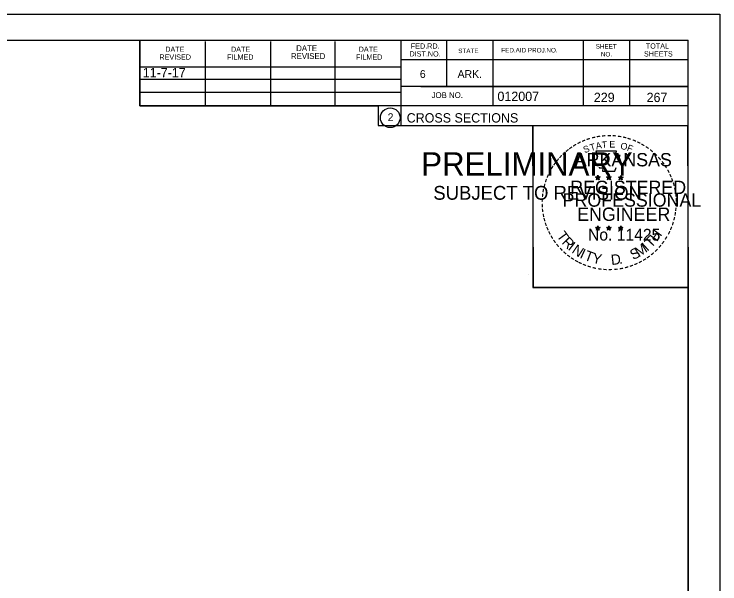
# Model space of a CAD drawing. Extents: x 1374311 to 1383814, y 384102 to 406278.
# Drawn here: x 1382697.1 to 1382803, y 401499.5 to 401585 of the extents above; entities that cross this region are included whole.
import ezdxf

# ---------------------------------------------------------------- set-up
doc = ezdxf.new("R2010")
doc.units = 0
for name, color, linetype in [('R_Border', 7, 'Continuous'), ('R_Border PE', 7, 'Continuous'), ('R_Border Prem', 7, 'Continuous'), ('R_Fin Surface', 7, 'Continuous'), ('R_No Plot', 7, 'Continuous'), ('R_Water', 7, 'Continuous')]:
    doc.layers.add(name, color=color, linetype=linetype)

msp = doc.modelspace()

# ---------------------------------------------------------------- linework, layer by layer
at = {"layer": 'R_Border'}
for p, q in [((1382482.07, 401581.1), (1382798.25, 401581.1)), ((1382715.99, 401571.22), (1382715.99, 401581.1)), ((1382755.15, 401581.1), (1382755.15, 401568.3)), ((1382761.99, 401581.1), (1382761.99, 401574.16)), ((1382768.93, 401581.1), (1382768.93, 401571.22)), ((1382782.51, 401581.1), (1382782.51, 401571.22)), ((1382789.45, 401581.1), (1382789.45, 401571.22)), ((1382798.25, 401375.64), (1382798.25, 401581.1)), ((1382725.85, 401571.22), (1382725.85, 401580.9)), ((1382735.61, 401571.22), (1382735.61, 401580.9)), ((1382745.29, 401571.22), (1382745.29, 401580.9)), ((1382798.25, 401578.16), (1382755.15, 401578.16)), ((1382798.25, 401578.18), (1382798.25, 401578.18)), ((1382715.99, 401577.08), (1382755.15, 401577.08)), ((1382715.99, 401575.22), (1382755.15, 401575.22)), ((1382798.25, 401574.16), (1382755.15, 401574.16)), ((1382758.11, 401574.16), (1382798.25, 401574.16)), ((1382715.99, 401571.22), (1382715.99, 401573.28)), ((1382715.99, 401573.28), (1382755.15, 401573.28)), ((1382798.25, 401571.22), (1382715.99, 401571.22)), ((1382755.15, 401568.3), (1382798.25, 401568.3))]:
    msp.add_line(p, q, dxfattribs=at)
msp.add_circle((1382753.54, 401569.44), 1.47, dxfattribs=at)
at = {"layer": 'R_Border PE'}
for p, q in [((1382784.34, 401560.56), (1382784.69, 401560.45)), ((1382784.34, 401560.56), (1382784.59, 401560.51)), ((1382784.34, 401560.56), (1382784.57, 401560.44)), ((1382784.47, 401560.15), (1382784.69, 401560.45)), ((1382784.47, 401560.15), (1382784.6, 401560.39)), ((1382784.47, 401560.15), (1382784.68, 401560.37)), ((1382784.69, 401560.81), (1382784.64, 401560.56)), ((1382784.9, 401560.15), (1382784.68, 401560.36)), ((1382784.69, 401560.45), (1382784.69, 401560.81)), ((1382784.69, 401560.81), (1382784.73, 401560.56)), ((1382785.03, 401560.56), (1382784.69, 401560.45)), ((1382784.9, 401560.15), (1382784.69, 401560.45)), ((1382785.03, 401560.56), (1382784.75, 401560.51)), ((1382784.9, 401560.15), (1382784.76, 401560.44)), ((1382785.03, 401560.56), (1382784.83, 401560.46)), ((1382786.01, 401560.56), (1382786.36, 401560.45)), ((1382786.01, 401560.56), (1382786.26, 401560.51)), ((1382786.01, 401560.56), (1382786.24, 401560.44)), ((1382786.14, 401560.15), (1382786.36, 401560.45)), ((1382786.14, 401560.15), (1382786.27, 401560.39)), ((1382786.14, 401560.15), (1382786.35, 401560.37)), ((1382786.36, 401560.81), (1382786.31, 401560.56)), ((1382786.57, 401560.15), (1382786.35, 401560.36)), ((1382786.36, 401560.45), (1382786.36, 401560.81)), ((1382786.36, 401560.81), (1382786.4, 401560.56)), ((1382786.7, 401560.56), (1382786.36, 401560.45)), ((1382786.57, 401560.15), (1382786.36, 401560.45)), ((1382786.7, 401560.56), (1382786.42, 401560.51)), ((1382786.57, 401560.15), (1382786.43, 401560.44)), ((1382786.7, 401560.56), (1382786.5, 401560.46)), ((1382787.77, 401560.55), (1382788.12, 401560.44)), ((1382787.77, 401560.55), (1382788.02, 401560.5)), ((1382787.77, 401560.55), (1382788.01, 401560.42)), ((1382787.9, 401560.14), (1382788.12, 401560.44)), ((1382787.9, 401560.14), (1382788.03, 401560.38)), ((1382787.9, 401560.14), (1382788.12, 401560.36)), ((1382788.12, 401560.8), (1382788.08, 401560.55)), ((1382788.12, 401560.44), (1382788.12, 401560.8)), ((1382788.12, 401560.8), (1382788.17, 401560.55)), ((1382788.47, 401560.55), (1382788.12, 401560.44)), ((1382788.33, 401560.14), (1382788.12, 401560.44)), ((1382788.33, 401560.14), (1382788.12, 401560.35)), ((1382788.47, 401560.55), (1382788.18, 401560.5)), ((1382788.33, 401560.14), (1382788.2, 401560.43)), ((1382788.47, 401560.55), (1382788.26, 401560.44)), ((1382784.33, 401552.99), (1382784.68, 401552.87)), ((1382784.33, 401552.99), (1382784.59, 401552.94)), ((1382784.33, 401552.99), (1382784.57, 401552.86)), ((1382784.47, 401552.58), (1382784.68, 401552.87)), ((1382784.47, 401552.58), (1382784.59, 401552.82)), ((1382784.47, 401552.58), (1382784.68, 401552.79)), ((1382784.68, 401553.24), (1382784.64, 401552.99)), ((1382784.68, 401552.87), (1382784.68, 401553.24)), ((1382784.68, 401553.24), (1382784.73, 401552.99)), ((1382785.03, 401552.99), (1382784.68, 401552.87)), ((1382784.89, 401552.58), (1382784.68, 401552.87)), ((1382784.89, 401552.58), (1382784.68, 401552.79)), ((1382785.03, 401552.99), (1382784.74, 401552.94)), ((1382784.89, 401552.58), (1382784.76, 401552.87)), ((1382785.03, 401552.99), (1382784.82, 401552.88)), ((1382786, 401552.99), (1382786.35, 401552.87)), ((1382786, 401552.99), (1382786.25, 401552.94)), ((1382786, 401552.99), (1382786.24, 401552.86)), ((1382786.13, 401552.58), (1382786.35, 401552.87)), ((1382786.13, 401552.58), (1382786.26, 401552.82)), ((1382786.13, 401552.58), (1382786.35, 401552.79)), ((1382786.35, 401553.24), (1382786.31, 401552.99)), ((1382786.35, 401552.87), (1382786.35, 401553.24)), ((1382786.35, 401553.24), (1382786.4, 401552.99)), ((1382786.7, 401552.99), (1382786.35, 401552.87)), ((1382786.56, 401552.58), (1382786.35, 401552.87)), ((1382786.56, 401552.58), (1382786.35, 401552.79)), ((1382786.7, 401552.99), (1382786.41, 401552.94)), ((1382786.56, 401552.58), (1382786.43, 401552.87)), ((1382786.7, 401552.99), (1382786.49, 401552.88)), ((1382787.77, 401552.98), (1382788.12, 401552.86)), ((1382787.77, 401552.98), (1382788.02, 401552.93)), ((1382787.77, 401552.98), (1382788.01, 401552.85)), ((1382787.9, 401552.57), (1382788.12, 401552.86)), ((1382787.9, 401552.57), (1382788.03, 401552.81)), ((1382787.9, 401552.57), (1382788.12, 401552.78)), ((1382788.12, 401553.23), (1382788.08, 401552.98)), ((1382788.12, 401552.86), (1382788.12, 401553.23)), ((1382788.12, 401553.23), (1382788.17, 401552.98)), ((1382788.46, 401552.98), (1382788.12, 401552.86)), ((1382788.33, 401552.57), (1382788.12, 401552.86)), ((1382788.33, 401552.57), (1382788.12, 401552.78)), ((1382788.46, 401552.98), (1382788.18, 401552.93)), ((1382788.33, 401552.57), (1382788.19, 401552.86)), ((1382788.46, 401552.98), (1382788.26, 401552.87))]:
    msp.add_line(p, q, dxfattribs=at)
for points in [[(1382784.38, 401564.44), (1382784.65, 401563.61)], [(1382787.89, 401563.51), (1382788.03, 401563.8), (1382787.35, 401563.77), (1382787.49, 401564.44), (1382784.38, 401564.44)], [(1382784.87, 401562.01), (1382784.87, 401561.93), (1382785.43, 401561.91), (1382785.38, 401561.43), (1382787.25, 401561.43), (1382787.45, 401561.97)], [(1382784.69, 401560.81), (1382784.9, 401560.15), (1382784.34, 401560.56), (1382785.03, 401560.56), (1382784.47, 401560.15), (1382784.69, 401560.81)], [(1382786.36, 401560.81), (1382786.57, 401560.15), (1382786.01, 401560.56), (1382786.7, 401560.56), (1382786.14, 401560.15), (1382786.36, 401560.81)], [(1382788.12, 401560.8), (1382788.33, 401560.14), (1382787.77, 401560.55), (1382788.47, 401560.55), (1382787.9, 401560.14), (1382788.12, 401560.8)], [(1382784.68, 401553.24), (1382784.89, 401552.58), (1382784.33, 401552.99), (1382785.03, 401552.99), (1382784.47, 401552.58), (1382784.68, 401553.24)], [(1382786.35, 401553.24), (1382786.56, 401552.58), (1382786, 401552.99), (1382786.7, 401552.99), (1382786.13, 401552.58), (1382786.35, 401553.24)], [(1382788.12, 401553.23), (1382788.33, 401552.57), (1382787.77, 401552.98), (1382788.46, 401552.98), (1382787.9, 401552.57), (1382788.12, 401553.23)]]:
    msp.add_lwpolyline(points, dxfattribs=at)
for centre, radius in [((1382784.68, 401560.45), 0.172), ((1382784.68, 401560.45), 0.145), ((1382784.68, 401560.45), 0.116), ((1382784.68, 401560.45), 0.0991), ((1382784.68, 401560.45), 0.0747), ((1382784.68, 401560.45), 0.0495), ((1382784.68, 401560.45), 0.0296), ((1382786.35, 401560.45), 0.172), ((1382786.35, 401560.45), 0.145), ((1382786.35, 401560.45), 0.116), ((1382786.35, 401560.45), 0.0991), ((1382786.35, 401560.45), 0.0747), ((1382786.35, 401560.45), 0.0495), ((1382786.35, 401560.45), 0.0296), ((1382788.12, 401560.43), 0.172), ((1382788.12, 401560.43), 0.145), ((1382788.12, 401560.43), 0.116), ((1382788.12, 401560.43), 0.0991), ((1382788.12, 401560.43), 0.0747), ((1382788.12, 401560.43), 0.0495), ((1382788.12, 401560.43), 0.0296), ((1382784.68, 401552.87), 0.172), ((1382784.68, 401552.87), 0.145), ((1382784.68, 401552.87), 0.116), ((1382784.68, 401552.87), 0.0991), ((1382784.68, 401552.87), 0.0747), ((1382784.68, 401552.87), 0.0495), ((1382784.68, 401552.87), 0.0296), ((1382786.35, 401552.87), 0.172), ((1382786.35, 401552.87), 0.145), ((1382786.35, 401552.87), 0.116), ((1382786.35, 401552.87), 0.0991), ((1382786.35, 401552.87), 0.0747), ((1382786.35, 401552.87), 0.0495), ((1382786.35, 401552.87), 0.0296), ((1382788.12, 401552.86), 0.172), ((1382788.12, 401552.86), 0.145), ((1382788.12, 401552.86), 0.116), ((1382788.12, 401552.86), 0.0991), ((1382788.12, 401552.86), 0.0747), ((1382788.12, 401552.86), 0.0495), ((1382788.12, 401552.86), 0.0296)]:
    msp.add_circle(centre, radius, dxfattribs=at)
at = {"layer": 'R_No Plot'}
for p, q in [((1382469.67, 401585), (1382803, 401585)), ((1382774.29, 401545.85), (1382774.29, 401545.85))]:
    msp.add_line(p, q, dxfattribs=at)
for points in [[(1382469.66, 401585), (1382803, 401585), (1382803, 401371.66), (1382469.66, 401371.66)], [(1382715.99, 401581.1), (1382715.99, 401571.22), (1382751.72, 401571.22), (1382751.72, 401568.3), (1382774.92, 401568.3), (1382774.92, 401543.97), (1382798.25, 401543.97), (1382798.25, 401375.64), (1382482.07, 401375.64), (1382482.07, 401581.1)], [(1382774.92, 401568.3), (1382798.13, 401568.3), (1382798.25, 401543.97), (1382775.04, 401543.97)]]:
    msp.add_lwpolyline(points, close=True, dxfattribs=at)

# ---------------------------------------------------------------- texts
at = {"layer": 'R_Border'}
for s, height, p in [('DATE', 0.782, (1382719.79, 401579.34)), ('DATE', 0.782, (1382729.65, 401579.34)), ('DATE', 0.879, (1382739.43, 401579.44)), ('DATE', 0.782, (1382748.81, 401579.34)), ('FED.RD.', 0.782, (1382756.63, 401579.82)), ('FED.AID PROJ.NO.', 0.684, (1382770.21, 401579.24)), ('SHEET', 0.684, (1382784.37, 401579.82)), ('TOTAL', 0.782, (1382791.89, 401579.82)), ('REVISED', 0.782, (1382718.91, 401578.16)), ('FILMED', 0.782, (1382729.07, 401578.16)), ('REVISED', 0.879, (1382738.65, 401578.26)), ('FILMED', 0.782, (1382748.41, 401578.16)), ('DIST.NO.', 0.782, (1382756.43, 401578.64)), ('STATE', 0.684, (1382763.75, 401579.14)), ('NO.', 0.684, (1382785.15, 401578.64)), ('SHEETS', 0.782, (1382791.61, 401578.64)), ('6', 1.17, (1382757.99, 401575.42)), ('ARK.', 1.172, (1382763.65, 401575.42)), ('JOB NO.', 0.879, (1382759.75, 401572.4)), ('012007', 1.4, (1382769.63, 401571.96)), ('2', 1.17, (1382753.16, 401568.95)), ('CROSS SECTIONS', 1.4, (1382756.01, 401568.73))]:
    msp.add_text(s, height=height, rotation=360, dxfattribs=at).set_placement(p)
at = {"layer": 'R_Border PE'}
for s, height, rotation, p in [('-', 1.6, 24.3072, (1382782.49, 401565.29)), ('-', 1.6, 19.1761, (1382783.12, 401565.56)), ('-', 1.6, 13.6301, (1382783.87, 401565.8)), ('-', 1.6, 10.2193, (1382784.55, 401565.97)), ('-', 1.6, 5.8968, (1382785.28, 401566.08)), ('-', 1.6, 0.1862, (1382786.05, 401566.15)), ('-', 1.6, 357.743, (1382786.78, 401566.14)), ('-', 1.6, 352.1617, (1382787.52, 401566.08)), ('-', 1.6, 347.2049, (1382788.24, 401565.97)), ('-', 1.6, 342.3362, (1382788.87, 401565.81)), ('-', 1.6, 337.8551, (1382789.61, 401565.59)), ('-', 1.6, 36.2317, (1382780.68, 401564.21)), ('-', 1.6, 34.0636, (1382781.26, 401564.61)), ('-', 1.6, 28.7918, (1382781.86, 401564.98)), ('S', 1, 21.594, (1382782.73, 401564.11)), ('T', 1, 16.4036, (1382783.65, 401564.45)), ('A', 1, 11.2132, (1382784.47, 401564.7)), ('T', 1, 6.0228, (1382785.32, 401564.86)), ('E', 1, 0.8323, (1382786.43, 401564.97)), ('O', 1, 350.4515, (1382788.03, 401564.76)), ('F', 1, 340.0707, (1382788.98, 401564.53)), ('-', 1.6, 334.1211, (1382790.24, 401565.32)), ('-', 1.6, 329.6409, (1382790.82, 401565.03)), ('-', 1.6, 325.8627, (1382791.46, 401564.67)), ('-', 1.6, 42.9622, (1382779.77, 401563.42)), ('-', 1.6, 38.9507, (1382780.21, 401563.83)), ('ARKANSAS', 2, 360, (1382781.23, 401562.15)), ('-', 1.6, 320.5297, (1382792.07, 401564.25)), ('-', 1.6, 315.5786, (1382792.67, 401563.76)), ('-', 1.6, 50.6142, (1382778.92, 401562.45)), ('-', 1.6, 48.423, (1382779.33, 401562.94)), ('-', 1.6, 309.8797, (1382793.24, 401563.21)), ('-', 1.6, 306.6522, (1382793.77, 401562.61)), ('-', 1.6, 58.0706, (1382778.18, 401561.36)), ('-', 1.6, 54.2325, (1382778.51, 401561.89)), ('-', 1.4, 303.6753, (1382794.25, 401562.04)), ('-', 1.6, 67.7743, (1382777.61, 401560.13)), ('-', 1.6, 62.8713, (1382777.87, 401560.75)), ('-', 1.6, 299.6684, (1382794.57, 401561.43)), ('-', 1.6, 294.6628, (1382794.89, 401560.82)), ('-', 1.6, 72.3945, (1382777.39, 401559.5)), ('REGISTERED', 2, 360, (1382780.55, 401558)), ('DWB', 0.01, 360, (1382784.67, 401560.44)), ('DWB', 0.01, 360, (1382786.34, 401560.44)), ('DWB', 0.01, 360, (1382788.11, 401560.43)), ('-', 1.6, 290.5728, (1382795.15, 401560.24)), ('-', 1.6, 81.2013, (1382777.06, 401558.08)), ('-', 1.6, 75.461, (1382777.2, 401558.79)), ('-', 1.6, 285.1233, (1382795.39, 401559.66)), ('-', 1.6, 280.5493, (1382795.59, 401558.92)), ('-', 1.6, 85.1863, (1382776.99, 401557.39)), ('PROFESSIONAL', 2, 360, (1382779.4, 401556.1)), ('-', 1.6, 276.5962, (1382795.75, 401558.15)), ('-', 1.6, 89.0622, (1382776.96, 401556.69)), ('-', 1.6, 274.3301, (1382795.81, 401557.43)), ('-', 1.6, 269.9407, (1382795.84, 401556.8)), ('-', 1.6, 94.1959, (1382777, 401555.96)), ('-', 1.6, 98.9479, (1382777.07, 401555.29)), ('ENGINEER', 2, 360, (1382781.59, 401553.97)), ('-', 1.6, 263.5172, (1382795.82, 401556.13)), ('-', 1.6, 101.7149, (1382777.21, 401554.56)), ('-', 1.6, 255.7626, (1382795.64, 401554.8)), ('-', 1.6, 260.9953, (1382795.75, 401555.48)), ('-', 1.6, 105.4578, (1382777.37, 401553.97)), ('-', 1.6, 109.0874, (1382777.58, 401553.33)), ('-', 1.6, 252.8681, (1382795.46, 401554.08)), ('-', 1.6, 114.0643, (1382777.84, 401552.74)), ('-', 1.6, 115.7289, (1382778.14, 401552.12)), ('T', 1.54, 306.0406, (1382778.44, 401551.71)), ('No. 11425', 1.757, 360, (1382783.22, 401551.02)), ('DWB', 0.01, 360, (1382784.67, 401552.87)), ('DWB', 0.01, 360, (1382786.34, 401552.87)), ('DWB', 0.01, 360, (1382788.1, 401552.86)), ('H', 1.54, 54.6088, (1382793.56, 401550.75)), ('-', 1.6, 244.6197, (1382794.98, 401552.78)), ('-', 1.6, 247.8887, (1382795.24, 401553.41)), ('-', 1.6, 120.4471, (1382778.5, 401551.53)), ('R', 1.54, 314.005, (1382779.2, 401550.66)), ('T', 1.54, 46.6444, (1382792.67, 401549.81)), ('-', 1.6, 239.0712, (1382794.58, 401552.03)), ('-', 1.6, 125.8934, (1382778.9, 401550.97)), ('-', 1.6, 130.7181, (1382779.36, 401550.42)), ('I', 1.54, 321.9694, (1382780.1, 401549.73)), ('N', 1.54, 326.5002, (1382780.67, 401549.26)), ('M', 1.54, 32.6563, (1382790.83, 401548.48)), ('I', 1.54, 42.1136, (1382792.11, 401549.33)), ('-', 1.6, 231.2538, (1382793.75, 401550.81)), ('-', 1.6, 233.8452, (1382794.18, 401551.37)), ('-', 1.6, 134.2238, (1382779.88, 401549.88)), ('-', 1.6, 138.9338, (1382780.41, 401549.41)), ('I', 1.54, 335.3603, (1382781.88, 401548.47)), ('T', 1.54, 339.8912, (1382782.54, 401548.15)), ('Y', 1.54, 347.8556, (1382783.76, 401547.7)), ('S', 1.54, 26.9312, (1382789.99, 401548.07)), ('-', 1.6, 221.0851, (1382792.75, 401549.73)), ('-', 1.6, 225.7653, (1382793.27, 401550.24)), ('-', 1.6, 144.6463, (1382780.96, 401549.01)), ('-', 1.6, 148.0898, (1382781.52, 401548.64)), ('-', 1.6, 151.5704, (1382782.1, 401548.31)), ('D', 1.54, 6.3969, (1382786.74, 401547.34)), ('-', 1.6, 212.2491, (1382791.67, 401548.88)), ('-', 1.6, 215.7363, (1382792.2, 401549.26)), ('-', 1.6, 154.6002, (1382782.62, 401548.06)), ('-', 1.6, 158.5612, (1382783.25, 401547.81)), ('-', 1.6, 162.7983, (1382783.93, 401547.6)), ('.', 1.54, 13.7642, (1382787.93, 401547.47)), ('-', 1.6, 195.4743, (1382789.19, 401547.7)), ('-', 1.6, 200.7184, (1382789.86, 401547.94)), ('-', 1.6, 204.2516, (1382790.48, 401548.21)), ('-', 1.6, 207.3568, (1382791.11, 401548.53)), ('-', 1.6, 167.5555, (1382784.65, 401547.43)), ('-', 1.6, 173.1155, (1382785.42, 401547.32)), ('-', 1.6, 176.5183, (1382786.17, 401547.27)), ('-', 1.6, 181.5918, (1382786.91, 401547.29)), ('-', 1.6, 185.8167, (1382787.72, 401547.36)), ('-', 1.6, 191.2858, (1382788.46, 401547.5))]:
    msp.add_text(s, height=height, rotation=rotation, dxfattribs=at).set_placement(p)
at = {"layer": 'R_Border Prem'}
for s, height, p in [('PRELIMINARY', 3.5, (1382758.2, 401560.77)), ('DWB', 0.01, (1382758.95, 401562.62)), ('SUBJECT TO REVISION', 2.0751, (1382760.01, 401557.14))]:
    msp.add_text(s, height=height, rotation=360, dxfattribs=at).set_placement(p)
at = {"layer": 'R_Fin Surface'}
msp.add_text('11-7-17', height=1.4, dxfattribs=at).set_placement((1382716.41, 401575.52))
at = {"layer": 'R_Water'}
for s, p in [('229', (1382784.09, 401571.8)), ('267', (1382792.01, 401571.8))]:
    msp.add_text(s, height=1.4, rotation=360, dxfattribs=at).set_placement(p)

doc.saveas('drawing.dxf')
